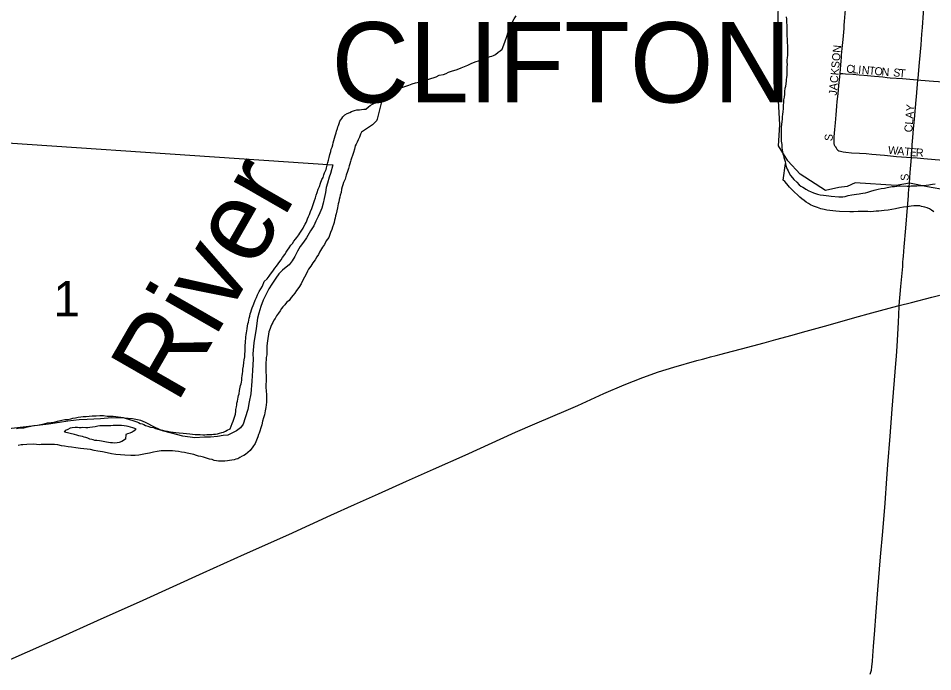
# Model space of a CAD drawing. Extents: x 1410790 to 1770854, y 448063 to 770588.
# Drawn here: x 1590223 to 1595915, y 653135 to 657203 of the extents above; entities that cross this region are included whole.
import ezdxf

# ---------------------------------------------------------------- set-up
doc = ezdxf.new("R2010")
doc.units = 0
for name, color, linetype in [('GM_X_City_Street', 7, 'Continuous'), ('GM_X_City_Street_Text', 7, 'Continuous'), ('GM_X_Corporation', 7, 'Continuous'), ('GM_X_Corporation_Text', 7, 'Continuous'), ('GM_X_County_Road', 7, 'Continuous'), ('GM_X_Major_River', 7, 'Continuous'), ('GM_X_Major_River_Text', 7, 'Continuous'), ('GM_X_Section', 7, 'Continuous'), ('GM_X_Section_Text', 7, 'Continuous')]:
    doc.layers.add(name, color=color, linetype=linetype)

msp = doc.modelspace()

# ---------------------------------------------------------------- linework, layer by layer
at = {"layer": 'GM_X_City_Street'}
for points in [[(1595337.9, 656860.4), (1595340.3, 656889.4), (1595345, 656936.6), (1595346.9, 656960.4), (1595347.9, 656972.5), (1595351.6, 657014.7), (1595355.2, 657053), (1595359.3, 657092.1), (1595361.5, 657118.4), (1595362.9, 657137.5), (1595364.4, 657161.2), (1595365.7, 657183.4), (1595371.6, 657258.5), (1595377.4, 657311.2), (1595382.4, 657362.7)], [(1595822.4, 656820.5), (1595823.4, 656831), (1595832.3, 656927.5), (1595842.7, 657038.1), (1595845.1, 657070.3), (1595847.5, 657104.1), (1595850.5, 657145), (1595857.3, 657236.5), (1595860.2, 657273.9), (1595862.2, 657299.9)], [(1595307.6, 656404.8), (1595304.3, 656413.9), (1595301.8, 656423.8), (1595300.5, 656432.9), (1595300.4, 656446.4), (1595301.8, 656464.5), (1595305.2, 656510.4), (1595309.1, 656551.6), (1595313.3, 656602.3), (1595318.4, 656656.9), (1595320.4, 656685.5), (1595325.4, 656733.6), (1595330.1, 656785), (1595336.1, 656839.2), (1595337.9, 656860.4)], [(1595337.9, 656860.4), (1595356.1, 656858.9), (1595371.3, 656857.6), (1595418.2, 656854.3), (1595456.2, 656851.8), (1595486.9, 656849.2), (1595552.8, 656843.4), (1595603.3, 656837.7), (1595632.1, 656835), (1595650.1, 656833.3), (1595727.2, 656827.3), (1595817, 656820.8), (1595822.4, 656820.5)], [(1595811.1, 656694.4), (1595812.8, 656714.4), (1595822.4, 656820.5)], [(1595822.4, 656820.5), (1595840.6, 656818.8), (1595918.8, 656811.7), (1596041.9, 656802.3), (1596137.1, 656795.1), (1596195.5, 656790.6), (1596231.2, 656788.4), (1596278.9, 656785), (1596306.4, 656784.3)], [(1595782.8, 656337.1), (1595785, 656374.4), (1595787.7, 656415.9), (1595791.1, 656460.7), (1595795.5, 656515.7), (1595801, 656574.9), (1595811.1, 656694.4)], [(1595307.6, 656404.8), (1595312.8, 656396), (1595317.2, 656389.3), (1595323.8, 656383), (1595331, 656378.3), (1595340.4, 656375), (1595356.5, 656371.6), (1595373, 656368.7), (1595409.5, 656366.3), (1595458.7, 656362.9), (1595500.5, 656360.4), (1595535.6, 656358), (1595614.4, 656350.2), (1595651.4, 656347.3), (1595689.9, 656342.9), (1595720.5, 656340.9), (1595782.8, 656337.1)], [(1595769.3, 656176.5), (1595775.1, 656243.1), (1595778.9, 656289.4), (1595782.8, 656337.1)], [(1595782.8, 656337.1), (1595817.4, 656334.2), (1595858.7, 656330.2), (1595930.8, 656324.9), (1596090.4, 656311.7), (1596182.4, 656305), (1596257.8, 656299.6), (1596289.9, 656297.3)]]:
    msp.add_lwpolyline(points, dxfattribs=at)
at = {"layer": 'GM_X_Corporation'}
msp.add_lwpolyline([(1596001.3, 656133.7), (1595881.4, 656154.8), (1595769.3, 656176.5), (1595687.4, 656162.8), (1595432.7, 656179), (1595382.6, 656156.9), (1595329.7, 656149.6), (1595247.2, 656130.4), (1595089.6, 656232), (1595013.6, 656315.1), (1594954.2, 656408.7), (1594963.1, 656540.3), (1594952.7, 656728.2), (1594959, 656815.2), (1594973.3, 657015.3), (1594949.2, 657118.7), (1594951.8, 657194.7), (1594955.4, 657299.6), (1594962.8, 657479.7), (1594974.9, 657621.6), (1595069.6, 658583.9), (1597071.8, 658402.5)], dxfattribs=at)
at = {"layer": 'GM_X_County_Road'}
for points in [[(1595706.6, 655414.7), (1595716.5, 655533.9), (1595727.7, 655657.7), (1595729.6, 655686.4), (1595731.2, 655704.5), (1595732.8, 655722.5), (1595735.6, 655751.1), (1595737.8, 655779.8), (1595747.7, 655897.1), (1595758, 656024.4), (1595763.3, 656097), (1595764.5, 656114.4), (1595769.3, 656176.5)], [(1595706.6, 655414.7), (1595782.4, 655434.6), (1595909.5, 655467.7), (1596005.9, 655492.4), (1596149.3, 655530.9), (1596190.3, 655541), (1596218.8, 655548.1), (1596259.7, 655558.7), (1596284.2, 655565.5), (1596333.2, 655577.6)], [(1590080.9, 653170.7), (1590476.4, 653346.9), (1590716, 653454), (1591000.5, 653581.4), (1591373.6, 653751.6), (1591631.1, 653866.8), (1591906.5, 653990.1), (1592168.7, 654110.5), (1592315, 654177.1), (1592464.9, 654243.3), (1592638.7, 654320.5), (1592806.6, 654395.1), (1593004.3, 654483.3), (1593317.9, 654626.1), (1593437.5, 654678), (1593647.2, 654768.5), (1593705.1, 654793.2), (1593867.6, 654866.5), (1593994.3, 654920.6), (1594109.7, 654967.1), (1594208.5, 655002.1), (1594302.2, 655031.4), (1594447.3, 655072), (1594481.9, 655081.5), (1594504, 655087.5), (1594532.3, 655095.1), (1594567.2, 655104.1), (1594598.8, 655112.4), (1594620.9, 655118.2), (1594725.4, 655146.2), (1594864.9, 655182.8), (1594937.6, 655202.8), (1595038.8, 655230.1), (1595105.1, 655248.5), (1595263, 655293.2), (1595429.7, 655339.4), (1595535.9, 655369.4), (1595696.5, 655412), (1595706.6, 655414.7)], [(1595526.3, 653119.6), (1595533.2, 653145.3), (1595536.4, 653164.9), (1595540.2, 653200.7), (1595542.8, 653233.6), (1595544.5, 653263.2), (1595546.3, 653291.8), (1595548, 653318.7), (1595551.5, 653367.3), (1595561.9, 653508.8), (1595572.3, 653645.1), (1595590.1, 653851.1), (1595604, 654007.4), (1595618.3, 654184), (1595629, 654337.6), (1595636.1, 654422.5), (1595649.1, 654602.4), (1595662.7, 654769), (1595685.5, 655053.3), (1595688.9, 655099.1), (1595693.3, 655161.2), (1595702.1, 655308.6), (1595706.1, 655408.5), (1595706.6, 655414.7)]]:
    msp.add_lwpolyline(points, dxfattribs=at)
at = {"layer": 'GM_X_Major_River'}
for points in [[(1592203.3, 656500.4), (1592209.5, 656516.4), (1592211.6, 656526.4), (1592215.8, 656536.4), (1592219.9, 656548.4), (1592224.1, 656562.3), (1592236.3, 656580.2), (1592242.5, 656590.2), (1592254.7, 656602), (1592270.8, 656609.8), (1592286.9, 656617.6), (1592297, 656623.5), (1592315.1, 656629.3), (1592329.2, 656633.1), (1592347.3, 656632.8), (1592359.3, 656634.7), (1592373.4, 656636.5), (1592385.4, 656638.3), (1592401.6, 656652.1), (1592413.8, 656660), (1592427.9, 656667.8), (1592440, 656673.7), (1592462.2, 656687.4), (1592476.4, 656699.2), (1592490.5, 656707), (1592504.7, 656714.9), (1592520.8, 656724.7), (1592535, 656734.5), (1592547.1, 656740.3), (1592559.2, 656748.2), (1592575.3, 656756), (1592591.5, 656763.8), (1592609.6, 656771.6), (1592635.8, 656781.2), (1592653.9, 656787), (1592674.1, 656794.7), (1592694.2, 656800.5), (1592716.3, 656806.2), (1592738.5, 656813.9), (1592758.6, 656819.6), (1592778.7, 656823.3), (1592823, 656838.8), (1592843.1, 656848.5), (1592869.3, 656854.1), (1592885.4, 656859.9), (1592901.5, 656867.7), (1592925.7, 656875.4), (1592947.8, 656883.1), (1592963.9, 656888.9), (1592980, 656894.7), (1593000.2, 656902.4), (1593020.3, 656912.2), (1593042.5, 656921.9), (1593066.7, 656931.6), (1593092.9, 656941.2), (1593109, 656947), (1593121.1, 656950.9), (1593135.2, 656954.7), (1593149.3, 656960.5), (1593159.3, 656964.4), (1593169.4, 656968.2), (1593181.5, 656972.1), (1593193.6, 656977.9), (1593209.8, 656991.8), (1593221.9, 656999.6), (1593234.1, 657011.5), (1593244.4, 657037.4), (1593252.8, 657061.4), (1593263.1, 657089.3), (1593271.5, 657117.3), (1593284, 657151.2), (1593296.3, 657177.2), (1593308.6, 657199.1), (1593320.9, 657219)], [(1595002.8, 657212.9), (1595004.6, 657196.8), (1595004.3, 657178.7), (1595006.1, 657158.6), (1595005.8, 657138.6), (1595007.6, 657118.5), (1595007.2, 657092.4), (1595009, 657074.3), (1595008.8, 657052.2), (1595010.5, 657032.1), (1595010.2, 657010.1), (1595010, 656990), (1595009.8, 656973.9), (1595009.6, 656957.9), (1595007.4, 656943.9), (1595007.2, 656929.8), (1595009, 656915.7), (1595006.9, 656901.7), (1595006.6, 656881.7), (1595006.4, 656865.6), (1595006.2, 656849.5), (1595004, 656833.5), (1595001.8, 656821.5), (1595001.7, 656811.5), (1594999.5, 656797.5), (1594997.3, 656779.4), (1594995.1, 656765.4), (1594992.9, 656749.4), (1594992.7, 656731.3), (1594990.4, 656711.3), (1594986.2, 656695.3), (1594986, 656679.2), (1594983.8, 656663.2), (1594983.6, 656651.2), (1594983.5, 656639.1), (1594981.3, 656623.1), (1594979.1, 656605.1), (1594976.9, 656591.1), (1594976.7, 656577), (1594972, 656524.9), (1594971.9, 656510.9), (1594971.7, 656496.8), (1594971.5, 656482.8), (1594971.4, 656470.7), (1594971.2, 656456.7), (1594970.9, 656438.6), (1594972.8, 656428.6), (1594974.7, 656416.5), (1594976.4, 656396.4), (1594978.3, 656384.3), (1594980.1, 656372.3), (1594982, 656358.2), (1594985.9, 656348.1), (1594987.7, 656336), (1594991.6, 656323.9), (1594995.4, 656311.8), (1594997.3, 656299.8), (1595001.1, 656285.7), (1595005, 656273.6), (1595008.8, 656263.5), (1595014.7, 656253.4), (1595018.6, 656243.3), (1595028.4, 656225.1), (1595042.2, 656208.8), (1595050.1, 656198.7), (1595068, 656182.3), (1595083.8, 656166.1), (1595093.7, 656157.9), (1595105.7, 656151.7), (1595115.6, 656145.5), (1595125.6, 656139.4), (1595143.5, 656129.1), (1595153.4, 656124.9), (1595173.4, 656116.6), (1595185.4, 656112.4), (1595197.3, 656108.2)], [(1592490.5, 656707), (1592456.8, 656575.1), (1592452.7, 656565.1), (1592428.3, 656539.3), (1592359.6, 656494.2), (1592353.4, 656482.2), (1592347.1, 656462.2), (1592338.9, 656446.3), (1592332.7, 656432.3), (1592326.5, 656418.4), (1592320.4, 656408.4), (1592316.1, 656388.4), (1592309.9, 656368.4), (1592303.6, 656348.5), (1592297.4, 656332.5), (1592293.2, 656320.5), (1592291.1, 656310.5), (1592286.9, 656296.5), (1592282.7, 656284.5), (1592278.5, 656268.6), (1592272.3, 656248.6), (1592264, 656226.6), (1592257.6, 656200.6), (1592247.4, 656180.7), (1592243.2, 656166.7), (1592239, 656154.7), (1592234.8, 656138.7), (1592232.5, 656118.7), (1592226.3, 656102.7), (1592224.1, 656088.7), (1592220, 656074.7), (1592217.8, 656060.7), (1592213.6, 656048.7), (1592209.3, 656022.7), (1592205, 656004.7), (1592200.8, 655984.7), (1592196.6, 655972.7), (1592194.4, 655958.7), (1592190.3, 655946.7), (1592188.1, 655932.7), (1592183.9, 655918.7), (1592177.7, 655902.8), (1592173.5, 655888.8), (1592165.2, 655868.8), (1592154.8, 655838.9), (1592138.5, 655817), (1592128.2, 655795.1), (1592116, 655777.2), (1592097.6, 655747.4), (1592091.4, 655733.4), (1592081.2, 655717.5), (1592070.9, 655699.6), (1592056.6, 655679.7), (1592044.3, 655659.8), (1592030.1, 655642), (1592021.9, 655628.1), (1592013.6, 655610.1), (1592003.4, 655592.2), (1591993.1, 655572.3), (1591982.8, 655550.3), (1591968.5, 655526.5), (1591954.2, 655508.6), (1591944, 655492.7), (1591933.8, 655478.8), (1591921.6, 655464.9), (1591909.4, 655447), (1591891.2, 655433.3), (1591881, 655419.4), (1591868.8, 655407.5), (1591860.6, 655395.6), (1591852.4, 655381.7), (1591842.2, 655367.8), (1591830, 655349.9), (1591821.7, 655333.9), (1591813.6, 655324), (1591807.4, 655310), (1591801.2, 655298.1), (1591795.1, 655284.1), (1591790.9, 655272.2), (1591786.8, 655262.2), (1591782.6, 655250.2), (1591780.4, 655236.2), (1591776.1, 655210.2), (1591771.7, 655180.1), (1591769.5, 655162.1), (1591769.3, 655152.1), (1591769.2, 655138), (1591769, 655122), (1591768.8, 655107.9), (1591766.6, 655091.9), (1591766.4, 655075.9), (1591764.2, 655059.8), (1591763.9, 655035.8), (1591763.7, 655019.7), (1591764.9, 654957.5), (1591764.7, 654941.4), (1591764.5, 654925.4), (1591764.2, 654905.3), (1591766, 654883.2), (1591767.7, 654859.1), (1591767.3, 654833)], [(1591616.8, 654977.7), (1591619, 654991.7), (1591621.1, 655003.7), (1591621.3, 655017.8), (1591623.6, 655037.8), (1591625.8, 655059.8), (1591628.1, 655077.8), (1591632.3, 655095.8), (1591632.5, 655113.9), (1591634.7, 655127.9), (1591634.9, 655142), (1591635.1, 655156), (1591635.2, 655168), (1591637.4, 655182.1), (1591639.9, 655220.2), (1591642.1, 655232.2), (1591642.2, 655246.2), (1591644.4, 655256.2), (1591646.6, 655272.2), (1591648.7, 655286.2), (1591650.9, 655300.2), (1591655.1, 655312.2), (1591657.2, 655324.2), (1591659.4, 655336.3), (1591663.6, 655348.2), (1591665.7, 655362.3), (1591669.9, 655374.2), (1591674.1, 655388.2), (1591678.2, 655400.2), (1591684.4, 655414.2), (1591688.6, 655426.1), (1591696.9, 655448.1), (1591705.1, 655464), (1591711.3, 655482), (1591721.6, 655501.9), (1591731.9, 655519.8), (1591742.1, 655535.7), (1591752.5, 655563.7), (1591772.7, 655581.5), (1591785, 655597.3), (1591793.1, 655609.3), (1591801.3, 655621.2), (1591811.5, 655635.1), (1591819.7, 655647), (1591829.9, 655660.9), (1591840.1, 655674.8), (1591850.3, 655688.7), (1591858.4, 655698.6), (1591866.6, 655714.6), (1591880.9, 655732.4), (1591889.1, 655746.3), (1591899.3, 655760.2), (1591909.5, 655774.2), (1591919.7, 655790.1), (1591929.9, 655801.9), (1591938.1, 655815.9), (1591948.2, 655827.8), (1591956.4, 655837.7), (1591968.6, 655855.6), (1591974.8, 655865.5), (1591995.2, 655897.3), (1591999.3, 655907.3), (1592007.5, 655921.2), (1592013.7, 655931.2), (1592017.8, 655941.2), (1592022, 655955.2), (1592028.2, 655969.1), (1592034.4, 655981.1), (1592040.6, 656001), (1592048.9, 656019), (1592055.1, 656037), (1592059.3, 656050.9), (1592065.5, 656068.9), (1592071.7, 656084.9), (1592076, 656100.9), (1592082.2, 656118.9), (1592088.5, 656138.8), (1592096.7, 656156.8), (1592103, 656176.8), (1592111.3, 656198.7), (1592119.5, 656212.6), (1592123.7, 656228.6), (1592127.8, 656240.6), (1592134, 656252.6), (1592138.1, 656262.5), (1592140.3, 656272.5), (1592144.5, 656288.5), (1592148.7, 656304.5), (1592152.9, 656320.5), (1592157.1, 656336.5), (1592161.3, 656354.5), (1592167.6, 656374.5), (1592169.8, 656388.5), (1592176, 656400.5), (1592180.1, 656414.5), (1592182.3, 656428.5), (1592186.5, 656442.5), (1592190.7, 656456.5), (1592194.9, 656470.4), (1592201.1, 656490.4), (1592203.3, 656500.4)], [(1595755.7, 656030), (1595733.6, 656026.3), (1595709.5, 656022.6), (1595683.3, 656016.9), (1595659.2, 656013.3), (1595637.1, 656007.6), (1595613, 656005.9), (1595595, 656004.2), (1595578.9, 656002.4), (1595562.9, 656002.6), (1595546.8, 656000.9), (1595528.7, 655999.1), (1595510.7, 655999.4), (1595494.7, 655999.6), (1595480.6, 655999.8), (1595464.6, 656000), (1595450.6, 656000.2), (1595422.5, 655998.6), (1595398.4, 655999), (1595334.3, 655999.9), (1595312.3, 656002.2), (1595292.3, 656004.5), (1595274.2, 656006.8), (1595256.2, 656009.1), (1595238.2, 656013.3), (1595218.2, 656017.6), (1595198.3, 656025.9), (1595172.3, 656034.3), (1595154.4, 656042.6), (1595140.5, 656050.9), (1595126.6, 656059.1), (1595114.7, 656069.3), (1595100.7, 656079.5), (1595086.8, 656089.8), (1595073, 656104), (1595055.2, 656120.3), (1595039.3, 656134.6), (1595023.5, 656150.9), (1595005.7, 656173.2), (1594993.9, 656187.4), (1594983.9, 656195.6), (1594997.3, 656299.8)], [(1595197.3, 656108.2), (1595213.3, 656104), (1595235.3, 656101.7), (1595251.3, 656099.4), (1595267.4, 656097.2), (1595283.4, 656095), (1595329.4, 656092.3), (1595341.5, 656092.1), (1595355.5, 656091.9), (1595369.5, 656093.7), (1595387.7, 656099.5), (1595411.8, 656103.2), (1595439.9, 656108.8), (1595456, 656110.5), (1595468, 656112.4), (1595480.1, 656114.2), (1595496.1, 656116), (1595510.2, 656119.8), (1595530.4, 656127.5), (1595550.5, 656133.3), (1595574.6, 656138.9), (1595594.7, 656142.7), (1595614.8, 656146.4), (1595630.9, 656150.2), (1595651, 656153.9), (1595663, 656155.7), (1595677.1, 656155.5), (1595691.1, 656157.3), (1595703.2, 656159.2), (1595713.2, 656159), (1595755.3, 656158.4), (1595771.3, 656158.2), (1595781.4, 656160), (1595791.4, 656159.9), (1595801.4, 656159.8), (1595815.4, 656159.5), (1595829.5, 656161.3), (1595843.5, 656161.2), (1595857.6, 656162.9), (1595873.6, 656164.7), (1595889.7, 656166.5), (1595901.7, 656168.3), (1595913.8, 656170.2), (1595929.8, 656171.9)], [(1595921.6, 655997.5), (1595907.7, 656007.7), (1595893.8, 656015.9), (1595879.9, 656022.2), (1595865.9, 656026.4), (1595855.9, 656028.5), (1595843.9, 656030.7), (1595833.9, 656034.8), (1595821.9, 656035), (1595809.8, 656035.2), (1595797.8, 656035.4), (1595779.8, 656033.6), (1595755.7, 656030)], [(1590231.5, 654652.4), (1590257.6, 654654), (1590279.7, 654659.7), (1590299.8, 654663.5), (1590319.9, 654667.2), (1590342, 654670.9), (1590362.1, 654674.6), (1590384.2, 654678.3), (1590404.3, 654684), (1590426.4, 654685.7), (1590446.5, 654689.4), (1590466.6, 654695.2), (1590492.7, 654700.8), (1590512.8, 654704.6), (1590530.9, 654706.3), (1590549, 654710.1), (1590563.1, 654713.9), (1590579.1, 654715.6), (1590595.2, 654719.4), (1590611.3, 654721.2), (1590627.3, 654723), (1590645.4, 654724.7), (1590663.4, 654726.5), (1590681.5, 654728.2), (1590707.6, 654727.8), (1590729.6, 654729.5), (1590753.7, 654729.2), (1590775.7, 654726.9), (1590795.8, 654726.6), (1590813.8, 654726.3), (1590861.8, 654719.6), (1590875.8, 654717.4), (1590887.8, 654713.2), (1590907.8, 654706.9), (1590921.8, 654702.7), (1590935.7, 654698.5), (1590947.7, 654694.3), (1590959.7, 654690.1), (1590971.7, 654685.9), (1590981.6, 654679.8), (1590993.6, 654677.6), (1591003.6, 654673.4), (1591015.5, 654667.2), (1591029.5, 654663), (1591045.5, 654656.8), (1591063.5, 654654.5), (1591077.4, 654650.3), (1591091.4, 654646.1), (1591105.4, 654641.9), (1591119.4, 654639.7), (1591135.4, 654635.4), (1591151.4, 654633.2), (1591169.4, 654628.9), (1591187.4, 654626.7), (1591203.4, 654624.4), (1591223.4, 654622.1), (1591249.5, 654619.8), (1591269.5, 654617.5), (1591289.5, 654615.2), (1591307.5, 654614.9), (1591323.5, 654612.7), (1591339.6, 654612.4), (1591355.6, 654612.2), (1591371.6, 654610), (1591383.6, 654609.8), (1591395.7, 654611.6), (1591405.7, 654611.5), (1591427.8, 654611.2), (1591437.8, 654613), (1591449.9, 654614.9), (1591461.9, 654616.7), (1591476, 654620.5), (1591490.1, 654624.3), (1591500.1, 654626.2), (1591512.2, 654632), (1591522.3, 654637.9), (1591540.5, 654647.7), (1591548.7, 654663.6), (1591554.9, 654679.6), (1591561.1, 654695.5), (1591567.4, 654713.5), (1591573.7, 654739.5), (1591576, 654757.5), (1591576.1, 654767.6), (1591580.3, 654783.6), (1591582.4, 654795.6), (1591582.6, 654807.6), (1591586.8, 654819.6), (1591588.9, 654831.6), (1591591.1, 654843.6), (1591593.2, 654855.6), (1591597.4, 654865.6), (1591599.6, 654885.6), (1591601.7, 654895.6), (1591603.9, 654905.6), (1591606, 654917.6), (1591610.2, 654927.6), (1591612.3, 654937.6), (1591614.4, 654949.6), (1591614.6, 654963.7), (1591616.8, 654977.7)], [(1591767.3, 654833), (1591767.1, 654813), (1591764.9, 654797), (1591762.7, 654780.9), (1591760.4, 654758.9), (1591756.1, 654734.9), (1591749.8, 654714.9), (1591743.6, 654694.9), (1591739.3, 654672.9), (1591733, 654652.9), (1591726.7, 654633), (1591722.6, 654621), (1591718.4, 654611), (1591714.3, 654597), (1591706, 654577.1), (1591697.7, 654555.1), (1591683.4, 654535.3), (1591665.1, 654511.5), (1591650.9, 654499.6), (1591636.7, 654487.8), (1591626.6, 654481.9), (1591616.5, 654476), (1591602.4, 654468.2), (1591588.3, 654460.4), (1591576.2, 654458.5), (1591566.1, 654454.7), (1591552.1, 654452.9), (1591538, 654449.1), (1591523.9, 654447.3), (1591507.9, 654445.5), (1591495.9, 654445.7), (1591481.8, 654445.9), (1591469.8, 654446), (1591455.8, 654448.2), (1591441.8, 654450.4), (1591429.8, 654456.6), (1591413.8, 654458.9), (1591399.9, 654463.1), (1591387.9, 654467.3), (1591375.9, 654471.5), (1591357.9, 654475.7), (1591343.9, 654477.9), (1591331.9, 654482.1), (1591315.9, 654486.4), (1591274, 654495), (1591258, 654499.2), (1591238, 654501.5), (1591220, 654505.8), (1591200, 654508.1), (1591181.9, 654510.4), (1591153.9, 654510.8), (1591133.8, 654511), (1591111.8, 654509.4), (1591087.7, 654505.7), (1591063.6, 654502), (1591039.4, 654496.3), (1591015.3, 654490.7), (1590993.2, 654487), (1590973.1, 654483.2), (1590951, 654481.6), (1590923, 654482), (1590884.9, 654482.5), (1590858.9, 654484.9), (1590830.8, 654487.3), (1590802.8, 654491.7), (1590776.8, 654498.1), (1590746.9, 654504.6), (1590718.8, 654509), (1590694.8, 654513.3), (1590672.8, 654517.7), (1590650.8, 654520), (1590630.8, 654522.3), (1590610.8, 654524.6), (1590580.8, 654529), (1590554.8, 654533.4), (1590532.8, 654535.7), (1590510.8, 654540), (1590490.7, 654542.3), (1590468.7, 654546.7), (1590448.7, 654549), (1590432.7, 654549.2), (1590418.7, 654549.4), (1590408.6, 654549.5), (1590390.6, 654549.8), (1590376.6, 654550), (1590364.6, 654550.2), (1590354.5, 654548.3), (1590316.4, 654550.8), (1590276.3, 654549.4), (1590250.3, 654547.8), (1590240.2, 654547.9), (1590222.1, 654544.2)], [(1590211.4, 654648.7), (1590231.5, 654652.4)], [(1590509.8, 654626.3), (1590518, 654638.3), (1590532.1, 654646.1), (1590548.3, 654653.9), (1590558.3, 654655.7), (1590576.4, 654657.5), (1590590.4, 654657.3), (1590602.4, 654655.1), (1590614.4, 654654.9), (1590624.5, 654656.8), (1590642.5, 654656.5), (1590654.6, 654656.4), (1590668.6, 654658.2), (1590684.7, 654660), (1590700.7, 654661.7), (1590718.8, 654665.5), (1590730.9, 654667.3), (1590740.9, 654667.2), (1590750.9, 654667), (1590765, 654668.8), (1590783, 654668.6), (1590799, 654668.3), (1590813.1, 654670.2), (1590837.1, 654669.8), (1590853.2, 654669.6), (1590865.2, 654669.4), (1590881.2, 654667.2), (1590895.2, 654665), (1590905.2, 654664.8), (1590919.2, 654660.6), (1590933.2, 654656.4), (1590945.2, 654652.2), (1590955.1, 654648), (1590944.9, 654634.2), (1590930.8, 654626.3), (1590916.7, 654620.5), (1590902.6, 654616.7), (1590892.5, 654612.8), (1590890.2, 654582.8), (1590867.9, 654569), (1590849.8, 654561.3), (1590837.8, 654559.4), (1590821.7, 654557.7), (1590809.7, 654559.8), (1590795.7, 654560), (1590783.7, 654562.2), (1590771.7, 654564.4), (1590761.7, 654566.5), (1590751.7, 654568.7), (1590739.7, 654570.9), (1590727.7, 654573.1), (1590711.7, 654575.3), (1590699.6, 654575.5), (1590689.7, 654579.6), (1590679.7, 654581.8), (1590667.7, 654583.9), (1590655.7, 654588.1), (1590643.7, 654592.3), (1590631.7, 654594.5), (1590621.8, 654598.7), (1590609.8, 654600.8), (1590599.8, 654603), (1590587.8, 654607.2), (1590571.8, 654611.4), (1590509.8, 654626.3)]]:
    msp.add_lwpolyline(points, dxfattribs=at)
at = {"layer": 'GM_X_Section'}
msp.add_lwpolyline([(1589416.6, 656478.4), (1592181.2, 656290.4), (1592166.4, 656236.6), (1592158.1, 656214.7), (1592147.6, 656176.9), (1592139.2, 656149), (1592134.8, 656119.1), (1592126.2, 656081.2), (1592119.8, 656051.3), (1592111.3, 656021.5), (1592098.9, 655991.6), (1592088.6, 655969.8), (1592074.1, 655940), (1592061.7, 655910.2), (1592041.3, 655880.5), (1592016.7, 655836.9), (1591998.3, 655809.2), (1591977.9, 655781.5), (1591961.5, 655753.7), (1591943, 655720), (1591926.6, 655692.2), (1591908.3, 655668.5), (1591890, 655652.7), (1591867.8, 655635.1), (1591843.5, 655611.4), (1591825.1, 655585.7), (1591800.6, 655548.1), (1591782.1, 655518.4), (1591765.7, 655486.6), (1591747.1, 655448.9), (1591732.5, 655409.1), (1591719.9, 655367.3), (1591711.5, 655335.4), (1591702.6, 655271.6), (1591689.3, 655181.8), (1591682.3, 655113.9), (1591683.8, 655081.9), (1591680.8, 655009.9), (1591675.8, 654944.1), (1591670.7, 654866.1), (1591660, 654816.3), (1591651.3, 654768.4), (1591634.5, 654714.7), (1591622, 654676.9), (1591605.6, 654653.1), (1591581.4, 654635.5), (1591555.2, 654621.9), (1591527, 654608.3), (1591497, 654604.7), (1591462.9, 654599.2), (1591418.8, 654595.8), (1591380.8, 654594.4), (1591320.8, 654591.3), (1591247, 654602.4), (1591177.2, 654619.4), (1591119.5, 654634.2), (1591073.8, 654654.8), (1591014.2, 654685.7), (1590986.4, 654698.1), (1590934.6, 654708.9), (1590882.7, 654713.6), (1590804.7, 654714.7), (1590734.6, 654709.7), (1590650.6, 654705), (1590600.6, 654703.7), (1590530.5, 654694.7), (1590478.4, 654687.5), (1590410.3, 654676.4), (1590342.1, 654667.5), (1590252, 654656.8), (1590145.9, 654644.3)], dxfattribs=at)

# ---------------------------------------------------------------- texts
at = {"layer": 'GM_X_City_Street_Text'}
for s, rotation, p in [('JACKSON', 84.6654, (1595316.4, 656720.3)), ('C', 355.1859, (1595374.9, 656865.3)), ('L', 355.1864, (1595414.4, 656861.9)), ('I', 355.1855, (1595449.5, 656859)), ('N', 355.1855, (1595471.4, 656857.1)), ('T', 355.1864, (1595515.2, 656853.5)), ('O', 355.1855, (1595550.3, 656850.5)), ('N', 355.7365, (1595594.7, 656846.8)), ('S', 352.2447, (1595666, 656843.2)), ('T', 354.4529, (1595702.9, 656838.2)), ('CLAY', 85.4887, (1595787.2, 656491.4)), ('S', 83.8004, (1595289.8, 656436.5)), ('W', 354.5955, (1595634.7, 656359.3)), ('A', 354.5863, (1595691.7, 656353.9)), ('T', 354.583, (1595735.5, 656349.7)), ('E', 354.8357, (1595770.8, 656346.4)), ('R', 358.3665, (1595809.2, 656343)), ('S', 90, (1595765.1, 656191.5))]:
    msp.add_text(s, height=50, rotation=rotation, dxfattribs=at).set_placement(p)
at = {"layer": 'GM_X_Corporation_Text'}
msp.add_text('CLIFTON', height=500, rotation=0, dxfattribs=at).set_placement((1592172.3, 656679))
at = {"layer": 'GM_X_Major_River_Text'}
msp.add_text('River', height=500.04, rotation=60.0924, dxfattribs=at).set_placement((1591207.7, 654795.7))
at = {"layer": 'GM_X_Section_Text'}
msp.add_text('1', height=221, rotation=0, dxfattribs=at).set_placement((1590441.8, 655347))

doc.saveas('drawing.dxf')
